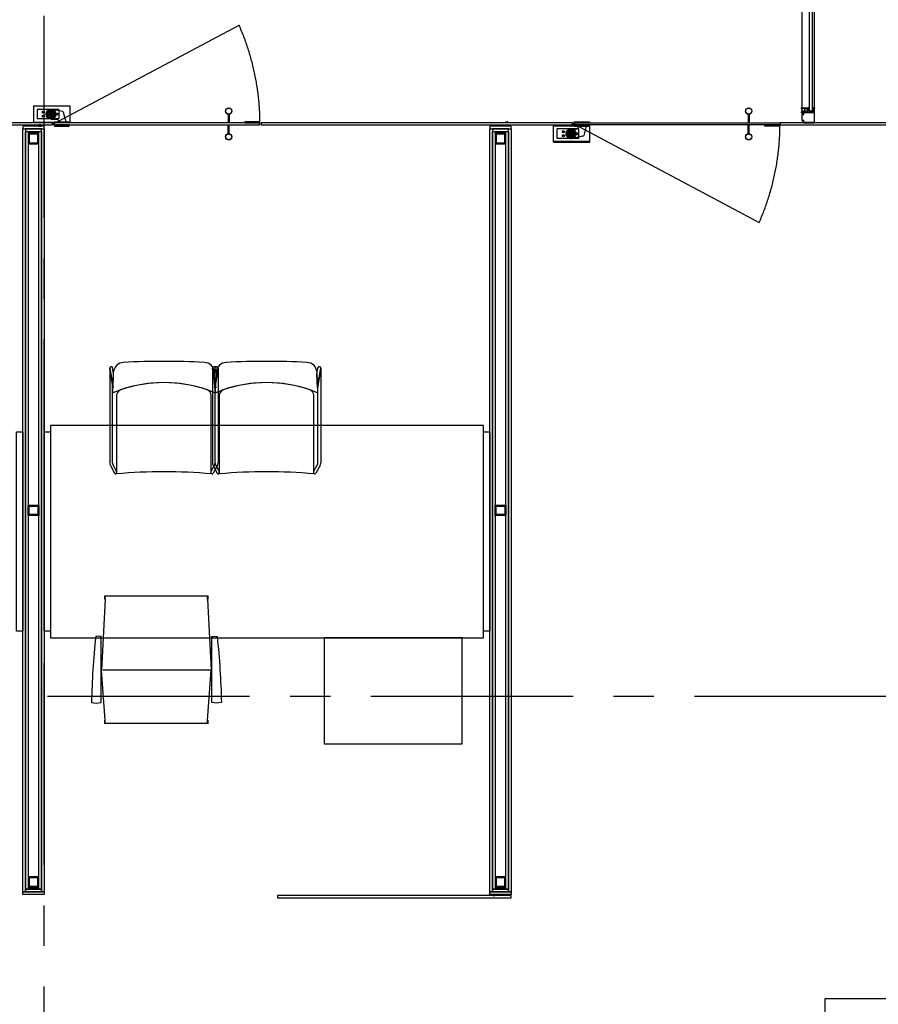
# Model space of a CAD drawing. Header units: millimetres. Extents: x 111285 to 237437, y -9513 to 52045.
# Tile 470 of 656: x 173167 to 177212, y 6342 to 10980. Entities that reach past the tile are written whole.
import ezdxf

# ---------------------------------------------------------------- set-up
doc = ezdxf.new("R2010")
doc.units = ezdxf.units.MM
doc.header["$LTSCALE"] = 100
doc.linetypes.add('CENTER', pattern=[50.8, 31.75, -6.35, 6.35, -6.35])
doc.linetypes.add('HIDDEN', pattern=[9.525, 6.35, -3.175])
doc.layers.get('0').update_dxf_attribs({"color": 252})
for name, color, linetype in [('0-HOOFDSTRAMIEN', 1, 'CENTER'), ('_22--BINNENWAND', 1, 'Continuous'), ('_32--BINNENKOZIJN', 1, 'Continuous'), ('_79--VASTE-INRICHTING', 1, 'Continuous'), ('_82--LOSSE-INRICHTING', 1, 'Continuous'), ('_89--LOSSE-INRICHTING', 1, 'Continuous')]:
    doc.layers.add(name, color=color, linetype=linetype)

# ---------------------------------------------------------------- blocks, each defined once
blk = doc.blocks.new('U-STRAMIEN')
at = {"layer": '0-HOOFDSTRAMIEN', "ltscale": 0.3}
for points in [[(46800, -4264), (46800, 47464)], [(-5000, 7200), (68000, 7200)]]:
    blk.add_lwpolyline(points, dxfattribs=at)
blk = doc.blocks.new('bureaustoel')
at = {"layer": '_89--LOSSE-INRICHTING'}
for p, q in [((2.5, 585), (-14.9, 250)), ((0, 585), (0, 600)), ((0, 600), (486.9, 600)), ((2.5, 585), (2.5, 600)), ((484.4, 585), (484.4, 600)), ((484.4, 585), (501.9, 250)), ((486.9, 585), (486.9, 600)), ((2.5, 15), (-14.9, 250)), ((496.2, 250), (-9.2, 250)), ((484.4, 15), (501.9, 250)), ((0, 0), (0, 15)), ((486.9, 0), (0, 0)), ((2.5, 0), (2.5, 15)), ((484.4, 0), (484.4, 15)), ((486.9, 0), (486.9, 15))]:
    blk.add_line(p, q, dxfattribs=at)
for points in [[(-17.4, 98.6), (-17.4, 408.6, 0.108124), (-42.2, 408.6, 0.022407), (-62.3, 98.3, 0.119571), (-17.4, 98.3, 0.119571)], [(504.6, 98.6), (504.6, 408.6, -0.108124), (529.4, 408.6, -0.022407), (549.5, 98.3, -0.119571), (504.6, 98.3, -0.119571)]]:
    blk.add_lwpolyline(points, format="xyb", dxfattribs=at)
blk = doc.blocks.new('BA-MORRISON-SIM')
for p, q in [((-1396.6, -206.8), (-1396.6, -207.3)), ((-1383.6, -286.3), (-1396.6, -207.3)), ((-1396.6, -207.3), (-1396.6, -654.2)), ((-1396.6, -207.3), (-1381.3, -300.3)), ((-1378.9, -234.5), (-1383.7, -205.7)), ((-1382.1, -322.9), (-1378.6, -225.3)), ((-904.6, -225.3), (-901.1, -322.9)), ((-904.2, -234.5), (-899.5, -205.7)), ((-886.6, -207.3), (-901.9, -300.3)), ((-899.6, -286.3), (-886.6, -207.3)), ((-886.6, -206.8), (-886.6, -207.3)), ((-886.6, -207.3), (-886.6, -654.2)), ((-1381.3, -300.3), (-1378.9, -234.5)), ((-901.9, -300.3), (-904.2, -234.5)), ((-1383.6, -654.9), (-1383.6, -286.3)), ((-899.6, -654.9), (-899.6, -286.3)), ((-1364.6, -335.3), (-1364.6, -705.3)), ((-918.6, -705.3), (-918.6, -335.3)), ((-1393.5, -665.9), (-1373.8, -702)), ((-1364.6, -692.9), (-1382, -660.9)), ((-1364.6, -705.3), (-1364.6, -692.9)), ((-918.6, -692.9), (-901.2, -660.9)), ((-918.6, -705.3), (-918.6, -692.9)), ((-889.7, -665.9), (-909.4, -702)), ((-1368.3, -705.3), (-1364.6, -705.3)), ((-914.8, -705.3), (-918.6, -705.3))]:
    blk.add_line(p, q)
for centre, radius, start, end in [((-1331, -228), 47.7, 91.3487, 176.7425), ((-1141.6, -3806.8), 3631.5, 86.993, 93.007), ((-952.2, -228), 47.7, 3.2575, 88.6513), ((-1390.1, -206.8), 6.5, 94.6766, 180), ((-1390.1, -206.8), 6.5, 9.3531, 94.6766), ((-893.1, -206.8), 6.5, 85.3234, 170.6469), ((-893.1, -206.8), 6.5, 0, 85.3234), ((-1141.6, -907), 631.7, 67.6233, 112.3767), ((-1141.6, -907), 631.7, 71.0609, 108.9391), ((-1333.4, -337.9), 31.3, 115.047, 175.2651), ((-949.8, -337.9), 31.3, 4.7349, 64.953), ((-1371.5, -653.9), 25.1, 179.3096, 208.7324), ((-1369.1, -654.3), 14.5, 182.5003, 207.1336), ((-1141.6, -3186.7), 2491.5, 84.8648, 95.1352), ((-914.1, -654.3), 14.5, 332.8664, 357.4997), ((-911.6, -653.9), 25.1, 331.2676, 0.6904), ((-1368.3, -699), 6.25, 208.6045, 270), ((-914.8, -699), 6.25, 270, 331.3955)]:
    blk.add_arc(centre, radius, start, end)
blk = doc.blocks.new('binnenkozijn-expeditie')
at = {"layer": '_32--BINNENKOZIJN'}
h = blk.add_hatch(dxfattribs=at)
h.set_pattern_fill('_USER', color=256, scale=1.5, angle=-135, style=0, double=1, pattern_type=0)
h.set_pattern_definition([(225, (-58160.0197, -10464.454), (1.06066017, -1.06066017), []), (315, (-58160.0197, -10464.454), (1.06066017, 1.06066017), [])])
h.paths.add_polyline_path([(40.9, 1937.2, 0.064153), (43.7, 1939.5), (43.4, 1944.2), (42.2, 1944.8, -0.562855), (42.1, 1945.2), (43.1, 1946, 0.137185), (42.8, 1951.3, -1.508367), (42.3, 1951.5), (42.6, 1951.8, -0.179039), (43.1, 1950.5), (44.5, 1950.8, 0.756539), (45.2, 1951, 5.766887), (40.2, 1959.2, -0.160736), (44, 1954.2, 1.069934), (41.2, 1955, 6.205202), (50.7, 1940.4, 0.081208)])
h = blk.add_hatch(dxfattribs=at)
h.set_pattern_fill('_USER', color=256, scale=1.5, angle=-135, style=0, double=1, pattern_type=0)
h.set_pattern_definition([(225, (-58011.7987, -10345.7339), (1.06066017, -1.06066017), []), (315, (-58011.7987, -10345.7339), (1.06066017, 1.06066017), [])])
h.paths.add_polyline_path([(20.5, 1942.5, 0.335424), (20.3, 1942.8), (19.9, 1942.9, -0.612932), (19.8, 1943.5), (20.5, 1944.1, -0.099276), (23.8, 1949.4, -0.643477), (24.6, 1949.1, 0.077136), (25.3, 1946.7), (25.6, 1945.7, -0.760206), (24.8, 1945.3), (24.2, 1946.2), (23.8, 1947.3, 0.670173), (23.4, 1947.3, 0.308665), (25.5, 1936.2, -0.327484), (25.6, 1935.7, -0.414214), (25, 1935.4, 0.073799), (19.6, 1938.5, -0.125857), (18.7, 1939.2, -0.811228), (19.4, 1939.9, 0.516336), (20.5, 1940)])
h = blk.add_hatch(dxfattribs=at)
h.set_pattern_fill('_USER', color=256, scale=1.5, angle=45, style=0, double=1, pattern_type=0)
h.set_pattern_definition([(45, (-58168.4607, -10642.266), (-1.06066017, 1.06066017), []), (135, (-58168.4607, -10642.266), (-1.06066017, -1.06066017), [])])
h.paths.add_polyline_path([(20.5, 1107.5, -0.335424), (20.3, 1107.2), (19.9, 1107.1, 0.612932), (19.8, 1106.5), (20.5, 1105.9, 0.099276), (23.8, 1100.6, 0.643477), (24.6, 1100.9, -0.077136), (25.3, 1103.3), (25.6, 1104.3, 0.760206), (24.8, 1104.7), (24.2, 1103.8), (23.8, 1102.7, -0.670173), (23.4, 1102.7, -0.308665), (25.5, 1113.8, 0.327484), (25.6, 1114.3, 0.414214), (25, 1114.6, -0.073799), (19.6, 1111.5, 0.125857), (18.7, 1110.8, 0.811228), (19.4, 1110.1, -0.516336), (20.5, 1110)])
h = blk.add_hatch(dxfattribs=at)
h.set_pattern_fill('_USER', color=256, scale=1.5, angle=45, style=0, double=1, pattern_type=0)
h.set_pattern_definition([(45, (-58010.2399, -10497.0458), (-1.06066017, 1.06066017), []), (135, (-58010.2399, -10497.0458), (-1.06066017, -1.06066017), [])])
h.paths.add_polyline_path([(46.6, 1106.1, 0.488281), (47, 1106.4), (47, 1108.4, -0.326416), (48.1, 1109.8, 0.720237), (48.1, 1110.4, -0.044879), (42.9, 1112.8, 0.89146), (42.2, 1111.9, -0.062553), (44.6, 1109.3, -0.440575), (44.5, 1108.3), (43.8, 1107.9, 0.24511), (43.5, 1107.4), (43.4, 1105.8), (42.2, 1105.2, 0.484869), (42.1, 1104.8), (43.3, 1103.9), (43, 1100.2, -0.168809), (43, 1098.9), (42.5, 1098.9, 0.675772), (42.3, 1098.5), (42.9, 1097.9, -0.765456), (42.7, 1097.5), (42.3, 1097.7, 0.713839), (42.1, 1097.3), (42.6, 1096.6, -0.754008), (42.4, 1096.3), (42, 1096.5, 0.698845), (41.7, 1096.2), (42.1, 1095.5, -0.683903), (41.8, 1095.1), (41.5, 1095.3, 0.56756), (41.2, 1095, 0.367373), (42.7, 1093.9, 0.273475), (43.4, 1094.3, 0.122917), (44.5, 1099, -0.967646), (45.2, 1099), (45.3, 1096.9, 0.883992), (46.5, 1096.8), (47, 1099.8, 0.418204), (46.8, 1100.1), (46.6, 1100.1, -0.37859), (46.4, 1100.4)])
h = blk.add_hatch(dxfattribs=at)
h.set_pattern_fill('_USER', color=256, scale=1.5, angle=60, style=0, double=1, pattern_type=0)
h.set_pattern_definition([(60, (-58020.1297, -10493.9999), (-1.299038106, 0.75), []), (150, (-58020.1297, -10493.9999), (-0.75, -1.299038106), [])])
h.paths.add_polyline_path([(43.1, 1027.2, 4.412826), (43.1, 1023.7, 5.590371), (47, 1030.1), (47, 1028.9, -0.419008), (46.5, 1029.5, 0.033342), (43.4, 1027.8, 0.696798)])
h = blk.add_hatch(dxfattribs=at)
h.set_pattern_fill('_USER', color=256, scale=1.5, angle=225, style=0, double=1, pattern_type=0)
h.set_pattern_definition([(225, (-59140.0197, -10464.454), (1.06066017, -1.06066017), []), (315, (-59140.0197, -10464.454), (1.06066017, 1.06066017), [])])
h.paths.add_polyline_path([(40.9, 957.2, 0.064153), (43.7, 959.5), (43.4, 964.2), (42.2, 964.8, -0.562855), (42.1, 965.2), (43.1, 966, 0.137185), (42.8, 971.3, -1.508367), (42.3, 971.5), (42.6, 971.8, -0.179039), (43.1, 970.5), (44.5, 970.8, 0.756539), (45.2, 971, 5.766887), (40.2, 979.2, -0.160736), (44, 974.2, 1.069934), (41.2, 975, 6.205202), (50.7, 960.4, 0.081208)])
h = blk.add_hatch(dxfattribs=at)
h.set_pattern_fill('_USER', color=256, scale=1.5, angle=225, style=0, double=1, pattern_type=0)
h.set_pattern_definition([(225, (-58991.7987, -10345.7339), (1.06066017, -1.06066017), []), (315, (-58991.7987, -10345.7339), (1.06066017, 1.06066017), [])])
h.paths.add_polyline_path([(20.5, 962.5, 0.335424), (20.3, 962.8), (19.9, 962.9, -0.612932), (19.8, 963.5), (20.5, 964.1, -0.099276), (23.8, 969.4, -0.643477), (24.6, 969.1, 0.077136), (25.3, 966.7), (25.6, 965.7, -0.760206), (24.8, 965.3), (24.2, 966.2), (23.8, 967.3, 0.670173), (23.4, 967.3, 0.308665), (25.5, 956.2, -0.327484), (25.6, 955.7, -0.414214), (25, 955.4, 0.073799), (19.6, 958.5, -0.125857), (18.7, 959.2, -0.811228), (19.4, 959.9, 0.516336), (20.5, 960)])
h = blk.add_hatch(dxfattribs=at)
h.set_pattern_fill('_USER', color=256, scale=1.5, angle=45, style=0, double=1, pattern_type=0)
h.set_pattern_definition([(45, (-58168.4607, -10127.266), (-1.06066017, 1.06066017), []), (135, (-58168.4607, -10127.266), (-1.06066017, -1.06066017), [])])
h.paths.add_polyline_path([(20.5, 67.5, -0.335424), (20.3, 67.2), (19.9, 67.1, 0.612932), (19.8, 66.5), (20.5, 65.9, 0.099276), (23.8, 60.6, 0.643477), (24.6, 60.9, -0.077136), (25.3, 63.3), (25.6, 64.3, 0.760206), (24.8, 64.7), (24.2, 63.8), (23.8, 62.7, -0.670173), (23.4, 62.7, -0.308665), (25.5, 73.8, 0.327484), (25.6, 74.3, 0.414214), (25, 74.6, -0.073799), (19.6, 71.5, 0.125857), (18.7, 70.8, 0.811228), (19.4, 70.1, -0.516336), (20.5, 70)])
h = blk.add_hatch(dxfattribs=at)
h.set_pattern_fill('_USER', color=256, scale=1.5, angle=45, style=0, double=1, pattern_type=0)
h.set_pattern_definition([(45, (-58010.2399, -9982.046), (-1.06066017, 1.06066017), []), (135, (-58010.2399, -9982.046), (-1.06066017, -1.06066017), [])])
h.paths.add_polyline_path([(46.6, 66.1, 0.488281), (47.1, 66.4), (47.1, 68.4, -0.326416), (48.1, 69.9, 0.720237), (48.1, 70.4, -0.044879), (42.9, 72.8, 0.89146), (42.3, 71.9, -0.062553), (44.7, 69.4, -0.440575), (44.5, 68.3), (43.8, 67.9, 0.24511), (43.5, 67.4), (43.4, 65.9), (42.2, 65.2, 0.484869), (42.2, 64.8), (43.3, 64), (43.1, 60.3, -0.168809), (43.1, 58.9), (42.6, 59, 0.675772), (42.4, 58.5), (43, 57.9, -0.765456), (42.8, 57.6), (42.3, 57.7, 0.713839), (42.1, 57.4), (42.7, 56.6, -0.754008), (42.4, 56.3), (42, 56.5, 0.698845), (41.8, 56.3), (42.2, 55.5, -0.683903), (41.9, 55.2), (41.6, 55.3, 0.56756), (41.3, 55.1, 0.367373), (42.7, 53.9, 0.273475), (43.4, 54.4, 0.122917), (44.6, 59.1, -0.967646), (45.2, 59.1), (45.4, 56.9, 0.883992), (46.6, 56.8), (47.1, 59.8, 0.418204), (46.9, 60.1), (46.6, 60.2, -0.37859), (46.4, 60.4)])
for p, q in [((20.5, 2080), (-29.5, 2080)), ((-29.5, 2080), (70.5, 2080)), ((-9.5, 2068.3), (-9.5, 2006.8)), ((48.7, 2070), (-7.8, 2070)), ((-7.8, 2006.8), (-7.8, 2068.3)), ((-7.8, 2068.3), (48.7, 2068.3)), ((20.5, 2080), (20.5, 2080)), ((48.7, 2068.3), (48.7, 2031.8)), ((50.5, 2031.8), (50.5, 2068.3)), ((-7.7, 2006.8), (-7.8, 2006.8)), ((-7.7, 2028.1), (-7.7, 2006.8)), ((-6, 2006.8), (-6, 2028)), ((-2, 2028), (-2, 2021.8)), ((-0.3, 2021.8), (-0.3, 2028)), ((41.2, 2021.8), (-0.3, 2021.8)), ((-0.3, 2020), (41.2, 2020)), ((41.2, 2030), (41.2, 2021.8)), ((48.7, 2031.8), (43, 2031.8)), ((43, 2021.8), (43, 2030)), ((43, 2030), (48.7, 2030)), ((25.6, 1097), (25.6, 1953)), ((25.6, 1953), (41.6, 1953)), ((41.6, 1953), (41.6, 1097)), ((41.6, 1097), (25.6, 1097)), ((41.6, 973), (25.6, 973)), ((25.6, 973), (25.6, 57)), ((41.6, 57), (41.6, 973)), ((-9.5, 48.2), (-9.5, 48.2)), ((-9.5, 48.2), (-9.5, 48.2)), ((-9.5, 48.2), (-9.5, 48.2)), ((-9.5, 48.2), (-9.5, 11.8)), ((47, 50), (-7.8, 50)), ((-7.8, 38.2), (-7.8, 48.2)), ((-7.8, 48.2), (-7.8, 48.2)), ((-7.8, 48.2), (-0.3, 48.2)), ((-0.3, 48.2), (41.2, 48.2)), ((25.6, 57), (41.6, 57)), ((41.2, 48.2), (46.9, 48.2)), ((46.9, 48.2), (46.9, 48.2)), ((47, 68.2), (47, 50)), ((47, 50), (47, 50)), ((47, 50), (47, 50)), ((47, 50), (47, 50)), ((47, 50), (47, 50)), ((48.6, 50), (48.6, 68.2)), ((48.6, 68.2), (48.7, 68.2)), ((48.7, 68.2), (48.7, 1.8)), ((50.5, 1.8), (50.5, 68.2)), ((-7.8, 10), (-2, 10)), ((-7.8, 11.8), (-7.8, 38.2)), ((-2.3, 11.8), (-7.8, 11.8)), ((-2, 10), (-2, 2)), ((-0.3, 1.8), (-0.3, 9.7)), ((48.7, 1.8), (-0.3, 1.8)), ((0, 0), (48.7, 0))]:
    blk.add_line(p, q, dxfattribs=at)
at = {"layer": '_32--BINNENKOZIJN', "ltscale": 0.1}
for p, q in [((51.7, 2032.9), (59.3, 2037.1)), ((53.2, 2027.5), (51.7, 2032.9)), ((54, 2030.5), (51.7, 2022.1)), ((51.7, 2022.1), (59.3, 2017.9)), ((-9.5, 1961.8), (-9.5, 1954.6)), ((-9.5, 1941), (-9.5, 1109)), ((50.5, 1941), (50.5, 1109)), ((-9.5, 1088.3), (-9.5, 1095.4)), ((-9.5, 981.8), (-9.5, 974.6)), ((-9.5, 961), (-9.5, 72.6)), ((50.5, 72.6), (50.5, 961))]:
    blk.add_line(p, q, dxfattribs=at)
at = {"layer": '_32--BINNENKOZIJN', "linetype": 'Continuous'}
for p, q in [((71.4, 2030.5), (69.9, 2030.5)), ((69.9, 2030.5), (69.9, 2024.5)), ((71.4, 2024.5), (69.9, 2024.5)), ((72.4, 2029.7), (71.4, 2030.5)), ((71.4, 2030.5), (71.4, 2024.5)), ((72.4, 2025.3), (71.4, 2024.5)), ((72.4, 2029.7), (72.4, 2025.3)), ((76.9, 2029.7), (74.9, 2030.8)), ((74.9, 2030.8), (74.9, 2024.3)), ((76.9, 2025.3), (74.9, 2024.3)), ((76.9, 2029.7), (76.9, 2025.3))]:
    blk.add_line(p, q, dxfattribs=at)
at = {"layer": '_32--BINNENKOZIJN'}
for points in [[(-0.3, 2010, 0.414214), (-2, 2008.3), (-2, 2000), (-7.8, 2000, 0.414214), (-9.5, 1998.3), (-9.5, 1961.8, 0.414214), (-7.8, 1960), (47, 1960), (47, 1941.8, 0.414214), (48.7, 1940, 0.414214), (50.5, 1941.8), (50.5, 2023.3, 0.414214), (48.7, 2025, 0.414214), (47, 2023.3), (47, 2002, -0.414214), (45, 2000, -0.414214), (43, 2002), (43, 2008.3, 0.414214), (41.2, 2010)], [(41.2, 2008.3), (41.2, 2002, 0.414214), (45, 1998.3, 0.414214), (48.6, 2001.9), (48.6, 2023.3), (48.7, 2023.3), (48.7, 1941.8), (48.6, 1941.8), (48.6, 1960, 0.414214), (46.9, 1961.8), (-7.8, 1961.8), (-7.8, 1998.3), (-2, 1998.3, 0.414214), (-0.3, 2000), (-0.3, 2008.3)], [(-8.5, 1940, -0.414214), (-9.5, 1941), (-9.5, 1959.2, -0.414214), (-8.7, 1960), (-6.3, 1960, -0.267949), (-5.6, 1959.6), (-5, 1958.5, -0.158384), (-4.9, 1957.9), (-5.1, 1955.4, -0.948965), (-6.1, 1955.5), (-6.1, 1956.8, 1), (-8.2, 1956.8), (-8.2, 1942.1, 0.414214), (-7.4, 1941.3), (4.2, 1941.3), (4.2, 1955.8), (2.7, 1957.3, -0.339454), (2.6, 1958.5), (3.2, 1959.6, -0.267949), (3.9, 1960), (4.6, 1960, -0.414214), (5.4, 1959.2), (5.4, 1941.3), (13.5, 1941.3, 0.414214), (14.3, 1942.1), (14.3, 1959.6), (15.5, 1959.6), (15.5, 1953.8, 0.414214), (16.3, 1953), (20.5, 1953), (20.5, 1950.4), (19.8, 1949.5), (19.2, 1949.5), (19.2, 1951.7), (16.3, 1951.7, 0.414214), (15.5, 1950.9), (15.5, 1942.1, 0.414214), (16.3, 1941.3), (19.2, 1941.3), (19.2, 1942.5), (19.6, 1942.5), (20.5, 1941.9), (20.5, 1940)], [(19.6, 1938.5, -0.125857), (18.7, 1939.2, -0.811228), (19.4, 1939.9, 0.516336), (20.5, 1940), (20.5, 1942.5, 0.335424), (20.3, 1942.8), (19.9, 1942.9, -0.612932), (19.8, 1943.5), (20.5, 1944.1, -0.099276), (23.8, 1949.4, -0.643477), (24.6, 1949.1, 0.077136), (25.3, 1946.7), (25.6, 1945.7, -0.760206), (24.8, 1945.3), (24.2, 1946.2), (23.8, 1947.3, 0.670173), (23.4, 1947.3, 0.308665), (25.5, 1936.2, -0.327484), (25.6, 1935.7, -0.414214), (25, 1935.4, 0.073799)], [(42.9, 1937.2, -0.89146), (42.2, 1938.1, 0.062553), (44.6, 1940.7, 0.440575), (44.5, 1941.7), (43.8, 1942.1, -0.24511), (43.5, 1942.6), (43.4, 1944.2), (42.2, 1944.8, -0.484869), (42.1, 1945.2), (43.3, 1946.1), (43, 1949.8, 0.168809), (43, 1951.1), (42.5, 1951.1, -0.675772), (42.3, 1951.5), (42.9, 1952.1, 0.765456), (42.7, 1952.5), (42.3, 1952.3, -0.713839), (42.1, 1952.7), (42.6, 1953.4, 0.754008), (42.4, 1953.7), (42, 1953.5, -0.698845), (41.7, 1953.8), (42.1, 1954.5, 0.683903), (41.8, 1954.9), (41.5, 1954.7, -0.591523), (41.2, 1955, -0.364492), (42.7, 1956.1, -0.273475), (43.4, 1955.7, -0.122917), (44.5, 1951, 0.967646), (45.2, 1951), (45.3, 1953.1, -0.883992), (46.5, 1953.2), (47, 1950.2, -0.418204), (46.8, 1949.9), (46.6, 1949.9, 0.37859), (46.4, 1949.6), (46.6, 1943.9, -0.515595), (47, 1943.6), (47, 1941.6, 0.326416), (48.1, 1940.2, -0.720237), (48.1, 1939.6, 0.044879)], [(19.6, 1111.5, 0.125857), (18.7, 1110.8, 0.811228), (19.4, 1110.1, -0.516336), (20.5, 1110), (20.5, 1107.5, -0.335424), (20.3, 1107.2), (19.9, 1107.1, 0.612932), (19.8, 1106.5), (20.5, 1105.9, 0.099276), (23.8, 1100.6, 0.643477), (24.6, 1100.9, -0.077136), (25.3, 1103.3), (25.6, 1104.3, 0.760206), (24.8, 1104.7), (24.2, 1103.8), (23.8, 1102.7, -0.670173), (23.4, 1102.7, -0.308665), (25.5, 1113.8, 0.327484), (25.6, 1114.3, 0.414214), (25, 1114.6, -0.073799)], [(-0.3, 1040, -0.414214), (-2, 1041.8), (-2, 1050), (-7.8, 1050, -0.414214), (-9.5, 1051.8), (-9.5, 1088.3, -0.414214), (-7.8, 1090), (47, 1090), (47, 1108.3, -0.414214), (48.7, 1110, -0.414214), (50.5, 1108.3), (50.5, 1026.8, -0.414214), (48.7, 1025, -0.414214), (47, 1026.8), (47, 1048, 0.414214), (45, 1050, 0.414214), (43, 1048), (43, 1041.8, -0.414214), (41.2, 1040)], [(-8.5, 1110, 0.414214), (-9.5, 1109), (-9.5, 1090.8, 0.414214), (-8.7, 1090), (-6.3, 1090, 0.267949), (-5.6, 1090.4), (-5, 1091.5, 0.158384), (-4.9, 1092.1), (-5.1, 1094.6, 0.948965), (-6.1, 1094.5), (-6.1, 1093.2, -1), (-8.2, 1093.2), (-8.2, 1107.9, -0.414214), (-7.4, 1108.7), (4.2, 1108.7), (4.2, 1094.2), (2.7, 1092.7, 0.339454), (2.6, 1091.5), (3.2, 1090.4, 0.267949), (3.9, 1090), (4.6, 1090, 0.414214), (5.4, 1090.8), (5.4, 1108.7), (13.5, 1108.7, -0.414214), (14.3, 1107.9), (14.3, 1090.4), (15.5, 1090.4), (15.5, 1096.2, -0.414214), (16.3, 1097), (20.5, 1097), (20.5, 1099.6), (19.8, 1100.5), (19.2, 1100.5), (19.2, 1098.3), (16.3, 1098.3, -0.414214), (15.5, 1099.1), (15.5, 1107.9, -0.414214), (16.3, 1108.7), (19.2, 1108.7), (19.2, 1107.5), (19.6, 1107.5), (20.5, 1108.2), (20.5, 1110)], [(41.2, 1041.8), (41.2, 1048, -0.414214), (45, 1051.8, -0.414214), (48.6, 1048.1), (48.6, 1026.8), (48.7, 1026.8), (48.7, 1108.3), (48.6, 1108.3), (48.6, 1090, -0.414214), (46.9, 1088.3), (-7.8, 1088.3), (-7.8, 1051.8), (-2, 1051.8, -0.414214), (-0.3, 1050), (-0.3, 1041.8)], [(42.9, 1112.8, 0.89146), (42.2, 1111.9, -0.062553), (44.6, 1109.3, -0.440575), (44.5, 1108.3), (43.8, 1107.9, 0.24511), (43.5, 1107.4), (43.4, 1105.8), (42.2, 1105.2, 0.484869), (42.1, 1104.8), (43.3, 1103.9), (43, 1100.2, -0.168809), (43, 1098.9), (42.5, 1098.9, 0.675772), (42.3, 1098.5), (42.9, 1097.9, -0.765456), (42.7, 1097.5), (42.3, 1097.7, 0.713839), (42.1, 1097.3), (42.6, 1096.6, -0.754008), (42.4, 1096.3), (42, 1096.5, 0.698845), (41.7, 1096.2), (42.1, 1095.5, -0.683903), (41.8, 1095.1), (41.5, 1095.3, 0.591523), (41.2, 1095, 0.364492), (42.7, 1093.9, 0.273475), (43.4, 1094.3, 0.122917), (44.5, 1099, -0.967646), (45.2, 1099), (45.3, 1096.9, 0.883992), (46.5, 1096.8), (47, 1099.8, 0.418204), (46.8, 1100.1), (46.6, 1100.1, -0.37859), (46.4, 1100.4), (46.6, 1106.1, 0.515595), (47, 1106.4), (47, 1108.4, -0.326416), (48.1, 1109.8, 0.720237), (48.1, 1110.4, -0.044879)], [(41.2, 1030, -0.414214), (43, 1028.3), (43, 1020), (48.7, 1020, -0.414214), (50.5, 1018.3), (50.5, 961.8, -0.414214), (48.7, 960, -0.414214), (47, 961.8), (47, 980), (-7.8, 980, -0.414214), (-9.5, 981.8), (-9.5, 1043.3, -0.414214), (-7.8, 1045, -0.414214), (-6, 1043.3), (-6, 1022, 0.414214), (-4, 1020, 0.414214), (-2, 1022), (-2, 1028.3, -0.414214), (-0.3, 1030)], [(-0.3, 1028.3), (-0.3, 1022, -0.414214), (-4, 1018.3, -0.414214), (-7.7, 1021.9), (-7.7, 1043.3), (-7.8, 1043.3), (-7.8, 981.8), (46.9, 981.8, -0.414214), (48.6, 980), (48.6, 961.8), (48.7, 961.8), (48.7, 1018.3), (43, 1018.3, -0.414214), (41.2, 1020), (41.2, 1028.3)], [(46.8, 1022.5, 0.179516), (47, 1023.2), (47, 1028.7, 0.307542), (46.8, 1028.9, -0.679275), (46.8, 1030, 0.307501), (47, 1030.2), (47, 1040.5), (46.5, 1043.5, 0.718727), (44.5, 1043.9), (41.9, 1039.1, 0.992221), (42.7, 1038.6), (45.2, 1043.1, -0.708088), (45.7, 1043), (46.1, 1040.8), (46.1, 1038.7), (44.9, 1033.4, -0.231056), (44, 1032.4), (40.7, 1030.8, 0.290213), (40.6, 1030.6), (40.6, 1030.2, 0.419209), (40.8, 1030, -0.025166), (43.4, 1029.9, -0.35281), (44.4, 1029.1), (44.7, 1027.5, -0.651754), (44.3, 1027.3), (43.6, 1027.8, 0.88288), (43.1, 1027.2), (44.6, 1025.7, -0.191534), (44.8, 1025.3), (44.8, 1023.8, -0.603718), (44.5, 1023.7), (43.6, 1024.3, 0.862868), (43.1, 1023.7), (45.1, 1021.3, 0.460373), (45.7, 1021.3)], [(-8.5, 960, -0.414214), (-9.5, 961), (-9.5, 979.2, -0.414214), (-8.7, 980), (-6.3, 980, -0.267949), (-5.6, 979.6), (-5, 978.5, -0.158384), (-4.9, 977.9), (-5.1, 975.4, -0.948965), (-6.1, 975.5), (-6.1, 976.8, 1), (-8.2, 976.8), (-8.2, 962.1, 0.414214), (-7.4, 961.3), (4.2, 961.3), (4.2, 975.8), (2.7, 977.3, -0.339454), (2.6, 978.5), (3.2, 979.6, -0.267949), (3.9, 980), (4.6, 980, -0.414214), (5.4, 979.2), (5.4, 961.3), (13.5, 961.3, 0.414214), (14.3, 962.1), (14.3, 979.6), (15.5, 979.6), (15.5, 973.8, 0.414214), (16.3, 973), (20.5, 973), (20.5, 970.4), (19.8, 969.5), (19.2, 969.5), (19.2, 971.7), (16.3, 971.7, 0.414214), (15.5, 970.9), (15.5, 962.1, 0.414214), (16.3, 961.3), (19.2, 961.3), (19.2, 962.5), (19.6, 962.5), (20.5, 961.9), (20.5, 960)], [(42.9, 957.2, -0.89146), (42.2, 958.1, 0.062553), (44.6, 960.7, 0.440575), (44.5, 961.7), (43.8, 962.1, -0.24511), (43.5, 962.6), (43.4, 964.2), (42.2, 964.8, -0.484869), (42.1, 965.2), (43.3, 966.1), (43, 969.8, 0.168809), (43, 971.1), (42.5, 971.1, -0.675772), (42.3, 971.5), (42.9, 972.1, 0.765456), (42.7, 972.5), (42.3, 972.3, -0.713839), (42.1, 972.7), (42.6, 973.4, 0.754008), (42.4, 973.7), (42, 973.5, -0.698845), (41.7, 973.8), (42.1, 974.5, 0.683903), (41.8, 974.9), (41.5, 974.7, -0.591523), (41.2, 975, -0.364492), (42.7, 976.1, -0.273475), (43.4, 975.7, -0.122917), (44.5, 971, 0.967646), (45.2, 971), (45.3, 973.1, -0.883992), (46.5, 973.2), (47, 970.2, -0.418204), (46.8, 969.9), (46.6, 969.9, 0.37859), (46.4, 969.6), (46.6, 963.9, -0.515595), (47, 963.6), (47, 961.6, 0.326416), (48.1, 960.2, -0.720237), (48.1, 959.6, 0.044879)], [(19.6, 958.5, -0.125857), (18.7, 959.2, -0.811228), (19.4, 959.9, 0.516336), (20.5, 960), (20.5, 962.5, 0.335424), (20.3, 962.8), (19.9, 962.9, -0.612932), (19.8, 963.5), (20.5, 964.1, -0.099276), (23.8, 969.4, -0.643477), (24.6, 969.1, 0.077136), (25.3, 966.7), (25.6, 965.7, -0.760206), (24.8, 965.3), (24.2, 966.2), (23.8, 967.3, 0.670173), (23.4, 967.3, 0.308665), (25.5, 956.2, -0.327484), (25.6, 955.7, -0.414214), (25, 955.4, 0.073799)], [(-8.5, 70, 0.414214), (-9.5, 69), (-9.5, 50.8, 0.414214), (-8.7, 50), (-6.3, 50, 0.267949), (-5.6, 50.4), (-5, 51.5, 0.158384), (-4.9, 52.1), (-5.1, 54.6, 0.948965), (-6.1, 54.5), (-6.1, 53.2, -1), (-8.2, 53.2), (-8.2, 67.9, -0.414214), (-7.4, 68.7), (4.2, 68.7), (4.2, 54.2), (2.7, 52.7, 0.339454), (2.6, 51.5), (3.2, 50.4, 0.267949), (3.9, 50), (4.6, 50, 0.414214), (5.4, 50.8), (5.4, 68.7), (13.5, 68.7, -0.414214), (14.3, 67.9), (14.3, 50.4), (15.5, 50.4), (15.5, 56.2, -0.414214), (16.3, 57), (20.5, 57), (20.5, 59.6), (19.8, 60.5), (19.2, 60.5), (19.2, 58.3), (16.3, 58.3, -0.414214), (15.5, 59.1), (15.5, 67.9, -0.414214), (16.3, 68.7), (19.2, 68.7), (19.2, 67.5), (19.6, 67.5), (20.5, 68.2), (20.5, 70)], [(19.6, 71.5, 0.125857), (18.7, 70.8, 0.811228), (19.4, 70.1, -0.516336), (20.5, 70), (20.5, 67.5, -0.335424), (20.3, 67.2), (19.9, 67.1, 0.612932), (19.8, 66.5), (20.5, 65.9, 0.099276), (23.8, 60.6, 0.643477), (24.6, 60.9, -0.077136), (25.3, 63.3), (25.6, 64.3, 0.760206), (24.8, 64.7), (24.2, 63.8), (23.8, 62.7, -0.670173), (23.4, 62.7, -0.308665), (25.5, 73.8, 0.327484), (25.6, 74.3, 0.414214), (25, 74.6, -0.073799)], [(42.9, 72.8, 0.89146), (42.3, 71.9, -0.062553), (44.7, 69.4, -0.440575), (44.5, 68.3), (43.8, 67.9, 0.24511), (43.5, 67.4), (43.4, 65.9), (42.2, 65.2, 0.484869), (42.2, 64.8), (43.3, 64), (43.1, 60.3, -0.168809), (43.1, 58.9), (42.6, 59, 0.675772), (42.4, 58.5), (43, 57.9, -0.765456), (42.8, 57.6), (42.3, 57.7, 0.713839), (42.1, 57.4), (42.7, 56.6, -0.754008), (42.4, 56.3), (42, 56.5, 0.698845), (41.8, 56.3), (42.2, 55.5, -0.683903), (41.9, 55.2), (41.6, 55.3, 0.591523), (41.3, 55.1, 0.364492), (42.7, 53.9, 0.273475), (43.4, 54.4, 0.122917), (44.6, 59.1, -0.967646), (45.2, 59.1), (45.4, 56.9, 0.883992), (46.6, 56.8), (47.1, 59.8, 0.418204), (46.9, 60.1), (46.6, 60.2, -0.37859), (46.4, 60.4), (46.6, 66.1, 0.515595), (47.1, 66.5), (47.1, 68.4, -0.326416), (48.1, 69.9, 0.720237), (48.1, 70.4, -0.044879)]]:
    blk.add_lwpolyline(points, format="xyb", close=True, dxfattribs=at)
for points in [[(77.1, 2027.5), (1067.5, 2027.5)], [(3, 1956.8), (-5, 1956.8)], [(2, 1958.4), (-4, 1958.4)], [(-3.6, 1959), (1.6, 1959)], [(-1.4, 1971), (1, 1966), (-3, 1966)], [(-3, 1960), (1, 1960)], [(-1, 1973.2), (-1, 1951.7)], [(3, 1093.2), (-5, 1093.2)], [(2, 1091.6), (-4, 1091.6)], [(-3.6, 1091), (1.6, 1091)], [(-3, 1090), (1, 1090)], [(-1.4, 1079), (1, 1084), (-3, 1084)], [(-1, 1076.8), (-1, 1098.3)], [(3, 976.8), (-5, 976.8)], [(2, 978.4), (-4, 978.4)], [(-3.6, 979), (1.6, 979)], [(-1.4, 991), (1, 986), (-3, 986)], [(-3, 980), (1, 980)], [(-1, 993.2), (-1, 971.7)], [(3, 53.2), (-5, 53.2)], [(2, 51.6), (-4, 51.6)], [(-3.6, 51), (1.6, 51)], [(-3, 50), (1, 50)], [(-1, 36.8), (-1, 58.3)], [(-1.4, 39), (1, 44), (-3, 44)]]:
    blk.add_lwpolyline(points, dxfattribs=at)
for points in [[(-3, 1970.2), (-1.4, 1971), (-0.6, 1971), (1, 1970.2), (1, 1960), (1.6, 1960), (1.6, 1959), (2, 1958.4, 0.353906), (3, 1956.8), (2.2, 1955.2), (-4.2, 1955.2), (-5, 1956.8, 0.353906), (-4, 1958.4), (-3.6, 1959), (-3.6, 1960), (-3, 1960), (-3, 1970.2, 0.140596), (-1, 1970.2, -2.430036)], [(-3, 1079.8), (-1.4, 1079), (-0.6, 1079), (1, 1079.8), (1, 1090), (1.6, 1090), (1.6, 1091), (2, 1091.6, -0.353906), (3, 1093.2), (2.2, 1094.8), (-4.2, 1094.8), (-5, 1093.2, -0.353906), (-4, 1091.6), (-3.6, 1091), (-3.6, 1090), (-3, 1090), (-3, 1079.8, -0.140596), (-1, 1079.8, 2.430036)], [(-3, 990.2), (-1.4, 991), (-0.6, 991), (1, 990.2), (1, 980), (1.6, 980), (1.6, 979), (2, 978.4, 0.353906), (3, 976.8), (2.2, 975.2), (-4.2, 975.2), (-5, 976.8, 0.353906), (-4, 978.4), (-3.6, 979), (-3.6, 980), (-3, 980), (-3, 990.2, 0.140596), (-1, 990.2, -2.430036)], [(-3, 39.8), (-1.4, 39), (-0.6, 39), (1, 39.8), (1, 50), (1.6, 50), (1.6, 51), (2, 51.6, -0.353906), (3, 53.2), (2.2, 54.8), (-4.2, 54.8), (-5, 53.2, -0.353906), (-4, 51.6), (-3.6, 51), (-3.6, 50), (-3, 50), (-3, 39.8, -0.140596), (-1, 39.8, 2.430036)]]:
    blk.add_lwpolyline(points, format="xyb", dxfattribs=at)
for centre, radius, start, end in [((-7.8, 2068.3), 1.75, 90, 180), ((48.7, 2068.3), 1.75, 0, 90), ((-7.8, 2006.8), 1.75, 180, 270), ((-7.8, 2006.8), 1.75, 270, 0), ((-4, 2028.1), 3.65, 90, 180), ((-4, 2028), 2, 90, 180), ((-4, 2028), 3.75, 360, 90), ((-4, 2028), 2, 360, 90), ((-0.3, 2021.8), 1.75, 180, 270), ((43, 2030), 1.75, 90, 180), ((41.2, 2021.8), 1.75, 270, 0), ((48.7, 2031.8), 1.75, 270, 0), ((58.1, 2034.4), 1009.4, 269.5665, 359.611), ((-7.8, 48.2), 1.75, 90, 180), ((46.9, 50), 1.75, 270, 360), ((48.7, 68.2), 1.75, 90, 180), ((48.7, 68.2), 1.75, 0, 90), ((-7.8, 11.8), 1.75, 180, 270), ((-2, 10), 1.8, 353.0274, 96.9726), ((-0.2, 1.8), 1.8, 173.0274, 276.9726), ((48.7, 1.8), 1.75, 270, 0)]:
    blk.add_arc(centre, radius, start, end, dxfattribs=at)
at = {"layer": '_32--BINNENKOZIJN', "ltscale": 0.1}
for centre, start, end in [((53.4, 2041.7), 245.2837, 287.1993), ((46.6, 2025.5), 27.3718, 57.0355), ((46.6, 2029.5), 302.9645, 332.6282), ((53.4, 2013.3), 72.8007, 114.7163)]:
    blk.add_arc(centre, 7.01, start, end, dxfattribs=at)
at = {"layer": '_32--BINNENKOZIJN', "linetype": 'Continuous'}
for centre, radius, start, end in [((64.6, 2027.5), 11, 16.8584, 218.5521), ((64.6, 2027.5), 10, 17.2472, 216.283), ((64.6, 2027.5), 10, 210.5449, 341.7351), ((64.6, 2027.5), 11, 219.1152, 343.1416), ((64.6, 2027.5), 6.09, 29.5205, 330.4795), ((74.9, 2027.3), 3.5, 90, 135.5847), ((74.9, 2027.8), 3.5, 224.4153, 270), ((76.1, 2027.5), 1, 323.1301, 36.8699)]:
    blk.add_arc(centre, radius, start, end, dxfattribs=at)
at = {"layer": '_32--BINNENKOZIJN'}
for p in [(-9.5, 2010), (-9.5, 2005), (-9.5, 2000), (43, 2010), (50.5, 2025), (50.5, 2010), (50.5, 2000), (-10, 1960), (-9.5, 1960), (-1, 1960), (-1, 1960), (50.5, 1960), (-10, 1940), (20.5, 1940), (50, 1940.1), (50.5, 1940), (-10, 1110), (-10, 1090), (-9.5, 1090), (-1, 1090), (-1, 1090), (20.5, 1110), (50, 1109.9), (50.5, 1110), (50.5, 1090), (-9.5, 1050), (-9.5, 1045), (-9.5, 1045), (-9.5, 1040), (-9.5, 1030), (-2, 1030), (43, 1040), (43, 1030), (50.5, 1050), (50.5, 1040), (50.5, 1030), (50.5, 1025), (50.5, 1025), (-10, 980), (-9.5, 1020), (-9.5, 980), (-1, 980), (-1, 980), (50.5, 1020), (50.5, 980), (-10, 960), (20.5, 960), (50, 960.1), (50.5, 960), (-10, 70), (-10, 50), (-9.5, 65), (-9.5, 50), (-2, 50), (-1, 50), (-1, 50), (20.5, 70), (50.1, 69.9)]:
    blk.add_point(p, dxfattribs=at)

msp = doc.modelspace()

# ---------------------------------------------------------------- linework, layer by layer
at = {"layer": '_22--BINNENWAND'}
for p, q in [((173207.4, 10454), (173257.4, 10445)), ((173207.4, 10445), (173257.4, 10454)), ((175407.4, 10454), (175457.4, 10445)), ((175407.4, 10445), (175457.4, 10454)), ((173257.4, 6884), (173207.4, 6893)), ((173257.4, 6893), (173207.4, 6884)), ((175457.4, 6884), (175407.4, 6893)), ((175457.4, 6893), (175407.4, 6884))]:
    msp.add_line(p, q, dxfattribs=at)
for points in [[(172104.4, 10484), (173322.4, 10484), (173322.4, 10494), (172104.4, 10494)], [(173197.4, 10479), (173197.4, 10484), (173207.4, 10484), (173207.4, 10479)], [(173267.4, 10479), (173267.4, 10484), (173257.4, 10484), (173257.4, 10479)], [(174304.4, 10484), (175772.4, 10484), (175772.4, 10494), (174304.4, 10494)], [(175397.4, 10479), (175397.4, 10484), (175407.4, 10484), (175407.4, 10479)], [(175467.4, 10499), (175467.4, 10494), (175457.4, 10494), (175457.4, 10499)], [(176749.4, 10484), (184032, 10484), (184032, 10494), (176749.4, 10494)], [(173182.4, 10466.5), (173282.4, 10466.5), (173282.4, 10479), (173182.4, 10479)], [(173182.4, 6871.5), (173182.4, 10466.5), (173194.9, 10466.5), (173194.9, 6871.5)], [(173194.9, 10454), (173269.9, 10454), (173269.9, 10466.5), (173194.9, 10466.5)], [(173194.9, 6884), (173194.9, 10454), (173207.4, 10454), (173207.4, 6884)], [(173207.4, 10395), (173257.4, 10395), (173257.4, 10445), (173207.4, 10445)], [(173212.4, 10400), (173252.4, 10400), (173252.4, 10440), (173212.4, 10440)], [(173257.4, 6884), (173257.4, 10454), (173269.9, 10454), (173269.9, 6884)], [(173269.9, 6871.5), (173269.9, 10466.5), (173282.4, 10466.5), (173282.4, 6871.5)], [(175382.4, 10466.5), (175482.4, 10466.5), (175482.4, 10479), (175382.4, 10479)], [(175382.4, 6871.5), (175382.4, 10466.5), (175394.9, 10466.5), (175394.9, 6871.5)], [(175394.9, 10454), (175469.9, 10454), (175469.9, 10466.5), (175394.9, 10466.5)], [(175394.9, 6884), (175394.9, 10454), (175407.4, 10454), (175407.4, 6884)], [(175407.4, 10395), (175457.4, 10395), (175457.4, 10445), (175407.4, 10445)], [(175412.4, 10400), (175452.4, 10400), (175452.4, 10440), (175412.4, 10440)], [(175457.4, 6884), (175457.4, 10454), (175469.9, 10454), (175469.9, 6884)], [(175469.9, 6871.5), (175469.9, 10466.5), (175482.4, 10466.5), (175482.4, 6871.5)], [(173207.4, 8694), (173257.4, 8694), (173257.4, 8644), (173207.4, 8644)], [(173212.4, 8689), (173252.4, 8689), (173252.4, 8649), (173212.4, 8649)], [(175407.4, 8694), (175457.4, 8694), (175457.4, 8644), (175407.4, 8644)], [(175412.4, 8689), (175452.4, 8689), (175452.4, 8649), (175412.4, 8649)], [(173257.4, 6943), (173207.4, 6943), (173207.4, 6893), (173257.4, 6893)], [(173252.4, 6938), (173212.4, 6938), (173212.4, 6898), (173252.4, 6898)], [(175457.4, 6943), (175407.4, 6943), (175407.4, 6893), (175457.4, 6893)], [(175452.4, 6938), (175412.4, 6938), (175412.4, 6898), (175452.4, 6898)], [(173182.4, 6871.5), (173282.4, 6871.5), (173282.4, 6859), (173182.4, 6859)], [(173194.9, 6884), (173269.9, 6884), (173269.9, 6871.5), (173194.9, 6871.5)], [(175382.4, 6871.5), (175482.4, 6871.5), (175482.4, 6859), (175382.4, 6859)], [(175394.9, 6884), (175469.9, 6884), (175469.9, 6871.5), (175394.9, 6871.5)], [(174382.4, 6844), (175482.4, 6844), (175482.4, 6854), (174382.4, 6854)], [(175397.4, 6859), (175397.4, 6854), (175407.4, 6854), (175407.4, 6859)], [(175467.4, 6859), (175467.4, 6854), (175457.4, 6854), (175457.4, 6859)]]:
    msp.add_lwpolyline(points, close=True, dxfattribs=at)
for points in [[(173329.4, 10484), (174297.4, 10484), (174299.4, 10486), (174299.4, 10492), (174297.4, 10494), (173329.4, 10494), (173327.4, 10492), (173327.4, 10486), (173329.4, 10484)], [(175779.4, 10494), (176747.4, 10494), (176749.4, 10492), (176749.4, 10486), (176747.4, 10484), (175779.4, 10484), (175777.4, 10486), (175777.4, 10492), (175779.4, 10494)]]:
    msp.add_lwpolyline(points, dxfattribs=at)
at = {"layer": '_32--BINNENKOZIJN', "linetype": 'HIDDEN', "ltscale": 10}
for p, q in [((173327.4, 10489), (174201.1, 10953.6)), ((175777.4, 10489), (176651.1, 10024.4))]:
    msp.add_line(p, q, dxfattribs=at)
at = {"layer": '_32--BINNENKOZIJN'}
for p, q in [((173232.5, 10575), (173232.5, 10495)), ((173403.7, 10572), (173232.5, 10572)), ((173351.3, 10557.5), (173250.3, 10557.5)), ((173250.3, 10557.5), (173250.3, 10512.5)), ((173290, 10535), (173340.6, 10535)), ((173325.1, 10540), (173305.5, 10540)), ((173305.5, 10530), (173325.1, 10530)), ((173315.3, 10560.3), (173315.3, 10509.7)), ((173351.3, 10557.5), (173351.3, 10512.5)), ((173232.5, 10498), (173403.7, 10498)), ((173351.3, 10512.5), (173250.3, 10512.5)), ((175682.5, 10403), (175682.5, 10483)), ((175682.5, 10480), (175853.7, 10480)), ((175801.3, 10465.5), (175700.3, 10465.5)), ((175700.3, 10420.5), (175700.3, 10465.5)), ((175740, 10443), (175790.6, 10443)), ((175755.5, 10448), (175775.1, 10448)), ((175775.1, 10438), (175755.5, 10438)), ((175765.3, 10417.7), (175765.3, 10468.3)), ((175801.3, 10420.5), (175801.3, 10465.5)), ((175853.7, 10406), (175682.5, 10406)), ((175801.3, 10420.5), (175700.3, 10420.5))]:
    msp.add_line(p, q, dxfattribs=at)
at = {"layer": '_32--BINNENKOZIJN', "color": 7, "linetype": 'Continuous'}
for p, q in [((173301.2, 10535.8), (173301.5, 10537.8)), ((173301.5, 10531.7), (173301.2, 10535.8)), ((173301.5, 10537.8), (173302.9, 10539.4)), ((173301.5, 10531.8), (173302.2, 10529.9)), ((173302.2, 10529.9), (173303.8, 10528.5)), ((173302.9, 10539.4), (173304.8, 10540.1)), ((173303.8, 10528.5), (173305.8, 10528.2)), ((173304.8, 10540.1), (173313.7, 10540.9)), ((173305.8, 10528.2), (173314.6, 10528.9)), ((173313.7, 10540.9), (173314.5, 10543)), ((173314.5, 10543), (173315.9, 10541.1)), ((173316, 10527), (173314.6, 10528.9)), ((173315.9, 10541.1), (173324.7, 10541.9)), ((173316, 10527), (173317, 10529.1)), ((173317, 10529.1), (173325.8, 10529.9)), ((173370.6, 10546.8), (173320.1, 10557.5)), ((173326.8, 10541.5), (173324.7, 10541.9)), ((173327.7, 10530.6), (173325.8, 10529.9)), ((173328.4, 10540.1), (173326.8, 10541.5)), ((173329.1, 10532.2), (173327.7, 10530.6)), ((173329.1, 10538.3), (173328.4, 10540.1)), ((173329.1, 10538.3), (173329.4, 10534.2)), ((173329.4, 10534.2), (173329.1, 10532.2)), ((173370.6, 10546.8), (173373, 10545.5)), ((173373, 10545.5), (173374.4, 10543.2)), ((173386.2, 10499), (173374.4, 10543.2)), ((173315.3, 10512), (173343.3, 10512)), ((173343.3, 10512), (173345.8, 10511.3)), ((173345.8, 10511.3), (173347.6, 10509.5)), ((173347.6, 10509.5), (173348.3, 10507)), ((173348.3, 10507), (173348.3, 10499)), ((175751.5, 10446.3), (175751.2, 10442.2)), ((175751.2, 10442.2), (175751.5, 10440.2)), ((175751.5, 10446.2), (175752.2, 10448.1)), ((175751.5, 10440.2), (175752.9, 10438.6)), ((175752.2, 10448.1), (175753.8, 10449.5)), ((175752.9, 10438.6), (175754.8, 10437.9)), ((175753.8, 10449.5), (175755.8, 10449.8)), ((175754.8, 10437.9), (175763.7, 10437.1)), ((175755.8, 10449.8), (175764.6, 10449.1)), ((175763.7, 10437.1), (175764.5, 10435)), ((175764.5, 10435), (175765.9, 10436.9)), ((175766, 10451), (175764.6, 10449.1)), ((175765.3, 10466), (175793.3, 10466)), ((175765.9, 10436.9), (175774.7, 10436.1)), ((175766, 10451), (175767, 10448.9)), ((175767, 10448.9), (175775.8, 10448.1)), ((175776.8, 10436.5), (175774.7, 10436.1)), ((175777.7, 10447.4), (175775.8, 10448.1)), ((175778.4, 10437.9), (175776.8, 10436.5)), ((175779.1, 10445.8), (175777.7, 10447.4)), ((175779.1, 10439.7), (175778.4, 10437.9)), ((175779.4, 10443.8), (175779.1, 10445.8)), ((175779.1, 10439.7), (175779.4, 10443.8)), ((175793.3, 10466), (175795.8, 10466.7)), ((175795.8, 10466.7), (175797.6, 10468.5)), ((175797.6, 10468.5), (175798.3, 10471)), ((175798.3, 10471), (175798.3, 10479)), ((175836.2, 10479), (175824.4, 10434.8)), ((175820.6, 10431.2), (175770.1, 10420.5)), ((175820.6, 10431.2), (175823, 10432.5)), ((175823, 10432.5), (175824.4, 10434.8))]:
    msp.add_line(p, q, dxfattribs=at)
at = {"layer": '_32--BINNENKOZIJN', "color": 7}
for p, q in [((174149.4, 10534.5), (174149.4, 10494)), ((174154.4, 10534.5), (174154.4, 10494)), ((176599.4, 10534.5), (176599.4, 10494)), ((176604.4, 10534.5), (176604.4, 10494)), ((174149.4, 10443.5), (174149.4, 10484)), ((174154.4, 10443.5), (174154.4, 10484)), ((176599.4, 10443.5), (176599.4, 10484)), ((176604.4, 10443.5), (176604.4, 10484))]:
    msp.add_line(p, q, dxfattribs=at)
at = {"layer": '_32--BINNENKOZIJN'}
for points in [[(173232.5, 10575), (173403.7, 10575), (173403.7, 10495), (173232.5, 10495)], [(175682.5, 10403), (175853.7, 10403), (175853.7, 10483), (175682.5, 10483)]]:
    msp.add_lwpolyline(points, dxfattribs=at)
at = {"layer": '_32--BINNENKOZIJN', "color": 7}
for points in [[(173331.4, 10499), (173399.4, 10499, -0.414214), (173401.4, 10497), (173401.4, 10494), (173329.4, 10494), (173329.4, 10497, -0.414214)], [(173331.4, 10479), (173399.4, 10479, 0.414214), (173401.4, 10481), (173401.4, 10484), (173329.4, 10484), (173329.4, 10481, 0.414214)], [(174297.4, 10499), (174229.4, 10499, 0.414214), (174227.4, 10497), (174227.4, 10494), (174299.4, 10494), (174299.4, 10497, 0.414214)], [(175781.4, 10499), (175849.4, 10499, -0.414214), (175851.4, 10497), (175851.4, 10494), (175779.4, 10494), (175779.4, 10497, -0.414214)], [(175781.4, 10479), (175849.4, 10479, 0.414214), (175851.4, 10481), (175851.4, 10484), (175779.4, 10484), (175779.4, 10481, 0.414214)], [(176747.4, 10479), (176679.4, 10479, -0.414214), (176677.4, 10481), (176677.4, 10484), (176749.4, 10484), (176749.4, 10481, -0.414214)]]:
    msp.add_lwpolyline(points, format="xyb", close=True, dxfattribs=at)
at = {"layer": '_32--BINNENKOZIJN'}
for centre, radius in [((173278.8, 10544.5), 4.75), ((173278.8, 10525.5), 4.75), ((173278.8, 10544.5), 2.5), ((173278.8, 10525.5), 2.5), ((173315.3, 10535), 23), ((173315.3, 10535), 18), ((173315.3, 10535.4), 12.6), ((173315.3, 10535), 4), ((173342.3, 10535), 4.75), ((173342.3, 10535), 2.5), ((175728.8, 10452.5), 4.75), ((175728.8, 10433.5), 4.75), ((175728.8, 10452.5), 2.5), ((175728.8, 10433.5), 2.5), ((175765.3, 10443), 23), ((175765.3, 10443), 18), ((175765.3, 10442.6), 12.6), ((175765.3, 10443), 4), ((175792.3, 10443), 4.75), ((175792.3, 10443), 2.5)]:
    msp.add_circle(centre, radius, dxfattribs=at)
at = {"layer": '_32--BINNENKOZIJN', "color": 7}
for centre, radius in [((174151.9, 10549.5), 15), ((174151.9, 10549.5), 14), ((176601.9, 10549.5), 15), ((176601.9, 10549.5), 14), ((174151.9, 10428.5), 15), ((174151.9, 10428.5), 14), ((176601.9, 10428.5), 15), ((176601.9, 10428.5), 14)]:
    msp.add_circle(centre, radius, dxfattribs=at)
at = {"layer": '_32--BINNENKOZIJN', "linetype": 'HIDDEN', "ltscale": 10}
for centre, start, end in [((173151.9, 10489), 0.2497, 23.8839), ((175601.9, 10489), 336.1161, 359.7503)]:
    msp.add_arc(centre, 1147.5, start, end, dxfattribs=at)
at = {"layer": '_32--BINNENKOZIJN'}
for centre, start, end in [((173315.3, 10535), 152.9643, 207.0357), ((173315.3, 10535), 332.9643, 27.0357), ((175765.3, 10443), 152.9643, 207.0357), ((175765.3, 10443), 332.9643, 27.0357)]:
    msp.add_arc(centre, 11, start, end, dxfattribs=at)
at = {"layer": '_79--VASTE-INRICHTING'}
msp.add_lwpolyline([(176962, 5570), (176962, 6370), (183132, 6370), (183132, 10484)], dxfattribs=at)
at = {"layer": '_82--LOSSE-INRICHTING'}
for points in [[(173312.4, 8069), (175352.4, 8069), (175352.4, 9069), (173312.4, 9069)], [(173152.4, 9039), (173182.4, 9039), (173182.4, 8099), (173152.4, 8099)], [(173282.4, 9039), (173312.4, 9039), (173312.4, 8099), (173282.4, 8099)], [(175352.4, 9039), (175382.4, 9039), (175382.4, 8099), (175352.4, 8099)]]:
    msp.add_lwpolyline(points, close=True, dxfattribs=at)
at = {"layer": '_82--LOSSE-INRICHTING', "color": 8}
msp.add_lwpolyline([(174602.4, 7569), (175252.4, 7569), (175252.4, 8069), (174602.4, 8069)], close=True, dxfattribs=at)

# ---------------------------------------------------------------- block references
at = {"layer": '0-HOOFDSTRAMIEN'}
msp.add_blockref('U-STRAMIEN', (126482, 594), dxfattribs=at)
at = {"layer": '_32--BINNENKOZIJN'}
msp.add_blockref('binnenkozijn-expeditie', (176861.4, 10494), dxfattribs=at)
at = {"layer": '_82--LOSSE-INRICHTING'}
msp.add_blockref('bureaustoel', (173568, 7665.6), dxfattribs=at)
at = {"layer": '_89--LOSSE-INRICHTING'}
for p in [(174988.6, 9545.8), (175472.2, 9545.8)]:
    msp.add_blockref('BA-MORRISON-SIM', p, dxfattribs=at)

doc.saveas('drawing.dxf')
